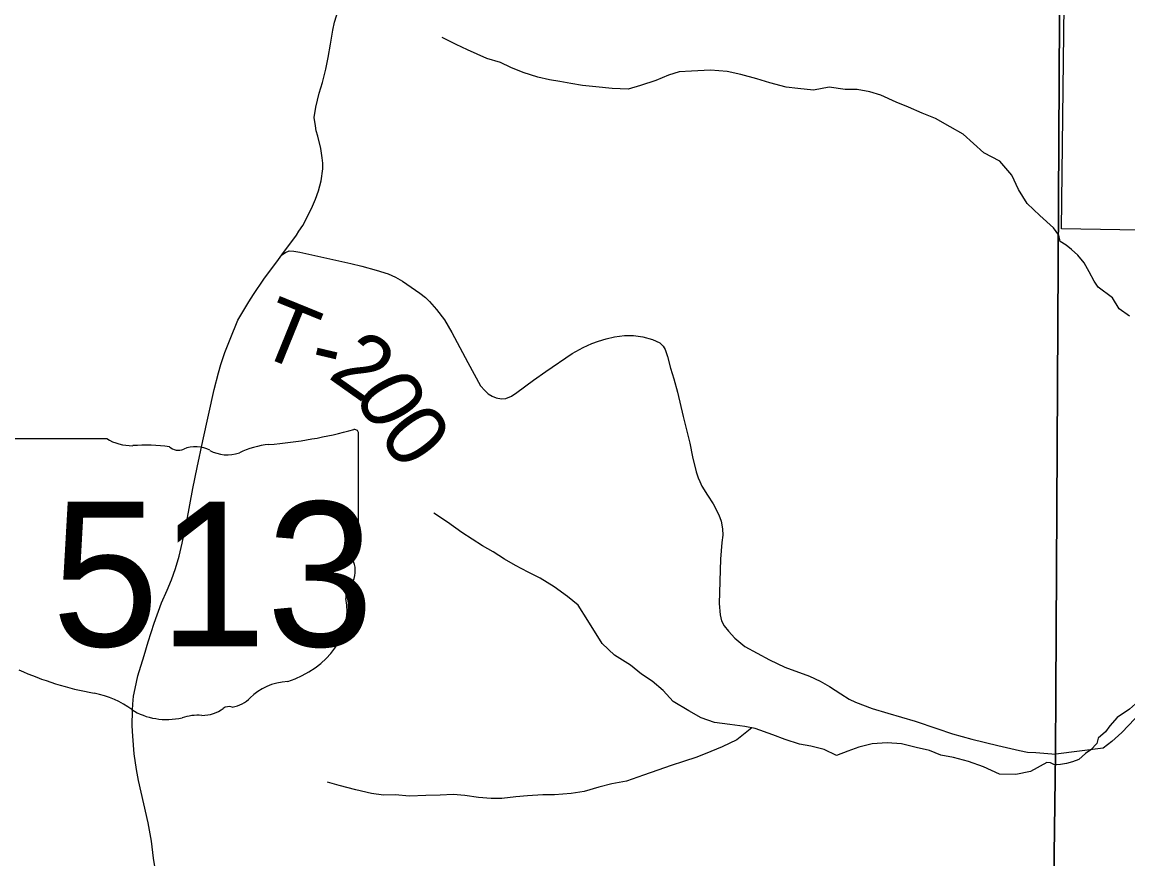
# Model space of a CAD drawing. Extents: x 0 to 191, y 0 to 55.
# Drawn here: x 147 to 147.505, y 20.181 to 20.562 of the extents above; entities that cross this region are included whole.
import ezdxf

# ---------------------------------------------------------------- set-up
doc = ezdxf.new("R2010")
doc.units = 0
for name, color, linetype in [('GM_X_Corporation', 7, 'Continuous'), ('GM_X_Minor_River', 7, 'Continuous'), ('GM_X_State_Location', 7, 'Continuous'), ('GM_X_State_Route', 7, 'Continuous'), ('GM_X_State_Shield', 7, 'Continuous'), ('GM_X_Township_Road', 7, 'Continuous'), ('GM_X_Township_Road_Text', 7, 'Continuous')]:
    doc.layers.add(name, color=color, linetype=linetype)

msp = doc.modelspace()

# ---------------------------------------------------------------- linework, layer by layer
at = {"layer": 'GM_X_Corporation'}
for points in [[(146.94931, 22.06201), (147.41583, 22.05521), (147.41793, 22.05518), (147.49329, 22.05409), (147.49076, 21.86656), (147.48909, 21.69468), (147.48205, 21.22082), (147.48076, 21.17388), (147.48135, 21.17107), (147.48116, 21.16643), (147.48019, 21.14187), (147.48058, 21.10512), (147.48017, 21.08849), (147.4775, 21.04138), (147.47544, 20.87227), (147.47203, 20.22876), (147.46245, 19.50336), (147.46245, 19.44524), (147.45775, 19.24764), (147.44948, 18.93531), (147.29316, 18.93706), (147.2922, 18.93707), (146.93654, 18.94104)], [(147.48909, 21.69468), (147.48205, 21.22082), (147.48076, 21.17388), (147.48135, 21.17107), (147.48116, 21.16643), (147.48019, 21.14187), (147.48058, 21.10512), (147.48017, 21.08849), (147.4775, 21.04138), (147.47544, 20.87227), (147.47203, 20.22876), (147.46245, 19.50336), (147.46245, 19.44524), (147.45775, 19.24764), (147.44948, 18.93531), (147.44822, 18.85009), (147.44627, 18.74989), (147.4432, 18.61761), (150.07549, 18.61761), (150.07549, 22.0195)], [(143.27549, 18.61761), (147.4432, 18.61761), (147.44627, 18.74989), (147.44822, 18.85009), (147.44948, 18.93531), (147.45775, 19.24764), (147.46245, 19.44524), (147.46245, 19.50336), (147.47203, 20.22876), (147.47544, 20.87227), (147.4775, 21.04138), (147.48017, 21.08849), (147.48058, 21.10512), (147.48019, 21.14187), (147.48116, 21.16643), (147.48135, 21.17107), (147.48076, 21.17388), (147.48205, 21.22082), (147.48909, 21.69468)], [(148.46737, 18.92047), (148.27305, 18.92256), (148.01108, 18.92749), (147.65574, 18.93245), (147.44948, 18.93531), (147.45775, 19.24764), (147.46245, 19.44524), (147.46245, 19.50336), (147.47203, 20.22876), (147.47544, 20.87227), (147.4775, 21.04138), (147.48017, 21.08849), (147.48058, 21.10512), (147.48019, 21.14187), (147.48116, 21.16643), (147.48135, 21.17107), (147.48076, 21.17388), (147.48205, 21.22082), (147.48909, 21.69468)]]:
    msp.add_lwpolyline(points, dxfattribs=at)
msp.add_lwpolyline([(147.48091, 20.97812), (147.98775, 20.97285), (147.98029, 20.45945), (147.47476, 20.46815)], close=True, dxfattribs=at)
at = {"layer": 'GM_X_Minor_River'}
for points in [[(147.47105, 20.46857), (147.46485, 20.47424), (147.45914, 20.47971), (147.45513, 20.48595), (147.45206, 20.49257), (147.44653, 20.49899), (147.43932, 20.50274), (147.43456, 20.50708), (147.42981, 20.51122), (147.42392, 20.5146), (147.41728, 20.51836), (147.41121, 20.52079), (147.40494, 20.5236), (147.39925, 20.52584), (147.39223, 20.52903), (147.3873, 20.53051), (147.38143, 20.53162), (147.37594, 20.53158), (147.36874, 20.53268), (147.36156, 20.53131), (147.35436, 20.53203), (147.34906, 20.53275), (147.34167, 20.53461), (147.3356, 20.53647), (147.3284, 20.53851), (147.32214, 20.5398), (147.31457, 20.54052), (147.30587, 20.54008), (147.30019, 20.53967), (147.29528, 20.53812), (147.28962, 20.53581), (147.28263, 20.53349), (147.27696, 20.53175), (147.26958, 20.53209), (147.26219, 20.5328), (147.25613, 20.53353), (147.25083, 20.53444), (147.24571, 20.53536), (147.24098, 20.53609), (147.23567, 20.5372), (147.22903, 20.53944), (147.22334, 20.54168), (147.2186, 20.54393), (147.21234, 20.54579), (147.20361, 20.54972), (147.19849, 20.55216), (147.19204, 20.55535)], [(147.50586, 20.42821), (147.50108, 20.43157), (147.49798, 20.43665), (147.49148, 20.44151), (147.48973, 20.44414), (147.4874, 20.44848), (147.48507, 20.45263), (147.48218, 20.45601), (147.4793, 20.45863), (147.47681, 20.46069), (147.47414, 20.46236), (147.47358, 20.46519), (147.47105, 20.46857)], [(147.46809, 20.22467), (147.46066, 20.22047), (147.45386, 20.2191), (147.44648, 20.21925), (147.43908, 20.22262), (147.43225, 20.22505), (147.42543, 20.2269), (147.41974, 20.22801), (147.41443, 20.23006), (147.40837, 20.23155), (147.40173, 20.23322), (147.39511, 20.23355), (147.3883, 20.23313), (147.38225, 20.23158), (147.37715, 20.22984), (147.37205, 20.22791), (147.36636, 20.23054), (147.36029, 20.23202), (147.35518, 20.23294), (147.34854, 20.23517), (147.34304, 20.23723), (147.33489, 20.24022), (147.33015, 20.24114), (147.32333, 20.24205), (147.31632, 20.24295), (147.31025, 20.245), (147.30456, 20.2482), (147.29753, 20.25252), (147.29296, 20.25743), (147.28782, 20.26176), (147.28307, 20.26496), (147.27794, 20.2691), (147.27072, 20.27362), (147.26501, 20.2789), (147.25851, 20.28949), (147.25412, 20.29648), (147.24918, 20.30044), (147.24309, 20.30477), (147.23683, 20.30872), (147.23132, 20.31153), (147.22544, 20.31453), (147.2205, 20.31735), (147.21537, 20.32074), (147.21043, 20.32355), (147.20093, 20.32957), (147.19447, 20.33428), (147.1882, 20.33841)], [(147.53619, 20.27707), (147.53048, 20.27286), (147.52729, 20.27072), (147.52448, 20.26897), (147.52186, 20.26684), (147.51813, 20.26318), (147.51494, 20.26123), (147.50996, 20.2526), (147.50585, 20.24894), (147.50023, 20.24524), (147.49688, 20.24139), (147.49483, 20.2387), (147.49147, 20.2358), (147.49094, 20.23333), (147.48814, 20.23043), (147.48571, 20.22869), (147.48272, 20.22598), (147.47971, 20.22499), (147.47707, 20.22419), (147.47424, 20.22377), (147.47159, 20.22355), (147.46976, 20.22453), (147.46809, 20.22467)], [(147.33335, 20.24051), (147.32659, 20.23504), (147.31979, 20.23178), (147.3147, 20.22966), (147.30828, 20.22715), (147.30223, 20.22503), (147.29657, 20.22328), (147.29052, 20.22116), (147.28391, 20.21884), (147.27617, 20.21614), (147.26955, 20.21496), (147.26351, 20.21341), (147.25689, 20.21147), (147.25084, 20.21048), (147.24328, 20.20987), (147.23798, 20.20984), (147.23098, 20.20942), (147.22568, 20.20901), (147.21925, 20.20821), (147.21433, 20.20818), (147.20865, 20.20871), (147.2024, 20.20963), (147.1971, 20.20997), (147.19104, 20.20975), (147.18461, 20.20952), (147.17704, 20.20928), (147.1706, 20.20982), (147.1653, 20.20978), (147.15981, 20.21051), (147.15261, 20.21218), (147.14503, 20.21422), (147.13972, 20.21571)]]:
    msp.add_lwpolyline(points, dxfattribs=at)
at = {"layer": 'GM_X_State_Route'}
for points in [[(147.13754, 20.49703), (147.13754, 20.49805), (147.13728, 20.50054), (147.1366, 20.50466), (147.13524, 20.5103), (147.13456, 20.51286), (147.13414, 20.51506), (147.13365, 20.51892), (147.1343, 20.52352), (147.13586, 20.52993), (147.13735, 20.53486), (147.13887, 20.54088), (147.14, 20.54617), (147.14101, 20.55232), (147.14208, 20.55877), (147.14292, 20.5623), (147.14451, 20.56768)], [(147.06221, 20.16875), (147.06026, 20.18103), (147.05929, 20.18881), (147.0578, 20.1971), (147.05576, 20.20585), (147.0534, 20.21645), (147.05246, 20.2215), (147.05145, 20.22866), (147.05074, 20.2366), (147.05051, 20.24136), (147.05061, 20.24859), (147.05077, 20.25125), (147.05119, 20.25497), (147.05184, 20.25834), (147.0531, 20.26418), (147.05592, 20.27347), (147.05787, 20.27966), (147.06059, 20.28822), (147.06389, 20.29745), (147.06645, 20.30322), (147.06843, 20.30795), (147.07024, 20.3132), (147.07203, 20.31874), (147.07339, 20.32473), (147.07553, 20.33468), (147.07821, 20.34965), (147.08013, 20.35927), (147.08278, 20.37139), (147.0879, 20.39472), (147.08994, 20.40243), (147.09105, 20.40619), (147.09283, 20.41167), (147.09519, 20.41773), (147.09876, 20.42641), (147.10378, 20.43483), (147.10589, 20.43814), (147.11055, 20.44511), (147.11726, 20.45402), (147.11881, 20.45625), (147.12549, 20.46519), (147.12662, 20.46698), (147.12837, 20.46963), (147.1309, 20.47427), (147.13284, 20.47845), (147.13417, 20.48162), (147.13553, 20.48545), (147.13676, 20.48998), (147.13754, 20.49549), (147.13754, 20.49703)]]:
    msp.add_lwpolyline(points, dxfattribs=at)
at = {"layer": 'GM_X_State_Shield'}
for p, q in [((147.15383, 20.3225), (147.15383, 20.37484)), ((147.03892, 20.37236), (146.99066, 20.37236)), ((147.15381, 20.32251), (147.15383, 20.3225))]:
    msp.add_line(p, q, dxfattribs=at)
for centre, major_axis, start_param, end_param in [((147.09513, 20.50878), (0.17476, 0), 4.814394, 5.042369), ((147.152, 20.37506), (0.00183, 0), 6.141152, 7.989035), ((147.05041, 20.38398), (0.01852, 0), 4.042523, 4.731795), ((147.05655, 20.31619), (0.06648, 0), 1.404758, 1.657858), ((147.07164, 20.37137), (0.00534, 0), 3.836095, 5.185415), ((147.07949, 20.35981), (0.01111, 0), 0.950623, 2.079405), ((147.11742, 20.3418), (0.03516, 0), 1.699011, 2.107814), ((147.09382, 20.37567), (0.01336, 0), 4.081561, 5.145723), ((147.15341, 20.31866), (0.00284, 0), 1.883978, 3.671073), ((147.15187, 20.3223), (0.00196, 0), 5.05454, 6.418171), ((147.13534, 20.31204), (0.01704, 0), 5.934695, 6.695948), ((147.1604, 20.3006), (0.0124, 0), 2.387724, 3.262537), ((147.10492, 20.29394), (0.04371, 0), 5.101752, 6.440018), ((147.06115, 20.35471), (0.1262, 0), 4.195997, 4.488961), ((147.12335, 20.24249), (0.02394, 0), 1.647645, 2.488434), ((147.02353, 20.22563), (0.03949, 0), 0.823519, 1.323587), ((147.09302, 20.26088), (0.01412, 0), 4.937069, 5.64225), ((147.06624, 20.26431), (0.02506, 0), 4.026481, 4.996735), ((147.08254, 20.25682), (0.01335, 0), 4.691044, 5.507374), ((147.09462, 20.24713), (0.00376, 0), 1.147584, 2.315152), ((147.08071, 20.22972), (0.02059, 0), 1.495662, 1.94098)]:
    msp.add_ellipse(centre, major_axis=major_axis, ratio=0.8, start_param=start_param, end_param=end_param, dxfattribs=at)
at = {"layer": 'GM_X_Township_Road'}
for points in [[(147.11881, 20.45625), (147.12047, 20.45735), (147.12218, 20.45803), (147.12432, 20.4579), (147.12698, 20.45742), (147.13395, 20.45593), (147.15026, 20.45229), (147.15529, 20.45108), (147.16186, 20.44924), (147.1673, 20.44762), (147.17076, 20.44604), (147.17387, 20.4442), (147.18187, 20.43871), (147.18434, 20.43673), (147.18628, 20.43489), (147.18938, 20.43134), (147.19307, 20.42653), (147.19644, 20.42077), (147.20373, 20.4071), (147.20957, 20.39653), (147.21146, 20.39437), (147.21295, 20.39284), (147.21492, 20.39172), (147.21663, 20.39095), (147.21906, 20.39059), (147.22113, 20.39073), (147.2236, 20.39176), (147.22617, 20.39338), (147.23372, 20.39905), (147.2393, 20.40305), (147.25131, 20.41119), (147.25639, 20.41402), (147.26039, 20.41573), (147.2634, 20.4169), (147.26682, 20.41789), (147.27073, 20.41884), (147.27523, 20.41947), (147.27932, 20.41938), (147.28368, 20.41875), (147.288, 20.41753), (147.29146, 20.41609), (147.2929, 20.41461), (147.2938, 20.41303), (147.29479, 20.41034), (147.29492, 20.40985)], [(147.29492, 20.40985), (147.29632, 20.40449), (147.2978, 20.39963), (147.29938, 20.39352), (147.30208, 20.38241), (147.30504, 20.37036), (147.30626, 20.36402), (147.30797, 20.35723), (147.30887, 20.35453), (147.30963, 20.35277), (147.31062, 20.35066), (147.31314, 20.34652), (147.31575, 20.34257), (147.31827, 20.33757), (147.31934, 20.3347), (147.32002, 20.33123), (147.32015, 20.32827), (147.31975, 20.32498), (147.31903, 20.31743), (147.31845, 20.29715), (147.31894, 20.29202), (147.31957, 20.28932), (147.32074, 20.28703), (147.32276, 20.28451), (147.32564, 20.28141), (147.33023, 20.27763), (147.34143, 20.27147), (147.34849, 20.26819), (147.35973, 20.26396), (147.36458, 20.2618), (147.36877, 20.25933), (147.37398, 20.256), (147.37781, 20.25357), (147.38077, 20.25209), (147.38828, 20.24934), (147.39543, 20.2471), (147.40789, 20.2435), (147.41783, 20.24017), (147.42497, 20.23778), (147.43384, 20.23536), (147.44562, 20.23243), (147.45551, 20.23005), (147.45916, 20.22942), (147.46302, 20.22915), (147.47213, 20.2285)], [(147.60381, 20.2581), (147.57932, 20.25246), (147.54327, 20.24972), (147.53777, 20.24943), (147.53169, 20.24932), (147.52503, 20.24996), (147.52142, 20.25008), (147.51591, 20.25017), (147.51496, 20.24978), (147.51212, 20.24935), (147.51045, 20.24741), (147.50822, 20.24452), (147.50225, 20.23833), (147.49776, 20.23426), (147.49383, 20.23114), (147.47213, 20.2285)]]:
    msp.add_lwpolyline(points, dxfattribs=at)

# ---------------------------------------------------------------- texts
at = {"layer": 'GM_X_State_Location'}
for s in ['s', 'r']:
    msp.add_text(s, height=0.0000947, dxfattribs=at).set_placement((147.06958, 20.31396))
msp.add_text('513', height=0.0000947, rotation=0, dxfattribs=at).set_placement((147.03615, 20.30707))
at = {"layer": 'GM_X_State_Shield'}
msp.add_text('513', height=0.065918, dxfattribs=at).set_placement((147.01377, 20.27764))
at = {"layer": 'GM_X_Township_Road_Text'}
for s, rotation, p in [('T', 337.8858, (147.10641, 20.41143)), ('2', 324.7019, (147.13935, 20.40047)), ('-', 346.6537, (147.13061, 20.40199)), ('0', 298.7625, (147.15139, 20.39288)), ('0', 307.3008, (147.16233, 20.37367))]:
    msp.add_text(s, height=0.02841, rotation=rotation, dxfattribs=at).set_placement(p)

doc.saveas('drawing.dxf')
